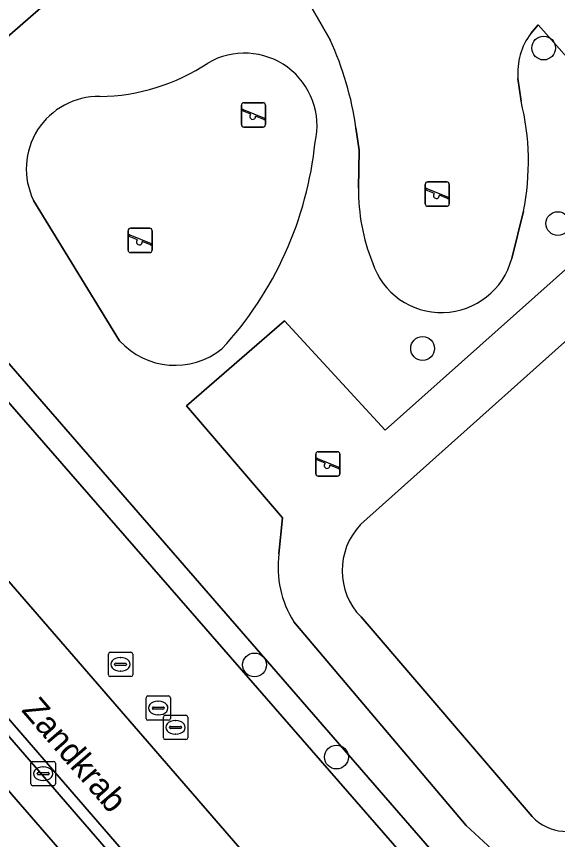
# Model space of a CAD drawing. Extents: x 155887 to 156869, y 383880 to 384678.
# Drawn here: x 156517.31 to 156539.55, y 384435.26 to 384469.08 of the extents above; entities that cross this region are included whole.
import ezdxf

# ---------------------------------------------------------------- set-up
doc = ezdxf.new("R2010")
doc.units = 0
for name, color, linetype in [('IMGEO_Boom', 7, 'Continuous'), ('IMGEO_Erf', 7, 'Continuous'), ('IMGEO_Groenvoorziening', 7, 'Continuous'), ('IMGEO_Haag', 7, 'Continuous'), ('IMGEO_Kolk', 7, 'Continuous'), ('IMGEO_Openbare_ruimte_label', 7, 'Continuous'), ('IMGEO_Rijbaan_lokaal_gesloten', 7, 'Continuous'), ('IMGEO_Rijbaan_lokaal_open', 7, 'Continuous'), ('IMGEO_Rioolput', 7, 'Continuous'), ('IMGEO_Speelvoorziening', 7, 'Continuous'), ('IMGEO_Terreindeel_zand', 7, 'Continuous'), ('IMGEO_Voetpad_gesloten', 7, 'Continuous'), ('IMGEO_Voetpad_halfverhard', 7, 'Continuous'), ('IMGEO_Voetpad_open', 7, 'Continuous')]:
    doc.layers.add(name, color=color, linetype=linetype)

msp = doc.modelspace()

# ---------------------------------------------------------------- linework, layer by layer
at = {"layer": 'IMGEO_Boom'}
for centre in [(156538.98, 384467.78), (156539.561, 384460.566), (156534.003, 384455.432), (156527.094, 384442.431), (156530.461, 384438.646)]:
    msp.add_circle(centre, 0.489, dxfattribs=at)
at = {"layer": 'IMGEO_Erf'}
msp.add_lwpolyline([(156517.113, 384437.112), (156515.141, 384439.387), (156511.83, 384436.415), (156511.04, 384435.705), (156513.054, 384433.462), (156514.896, 384435.119), (156517.263, 384432.39), (156519.529, 384434.327), (156519.442, 384434.427)], close=True, dxfattribs=at)
at = {"layer": 'IMGEO_Groenvoorziening'}
for points in [[(156551.048, 384434.507), (156541.675, 384426.397), (156510.324, 384462.492), (156527.668, 384477.588), (156526.964, 384478.382), (156508.804, 384462.59), (156541.642, 384424.916), (156551.782, 384433.684)], [(156508.804, 384462.59), (156505.192, 384459.454), (156537.928, 384421.705), (156541.642, 384424.916)]]:
    msp.add_lwpolyline(points, close=True, dxfattribs=at)
for points in [[(156547.17, 384462.148), (156543.189, 384458.699), (156531.448, 384448.195)], [(156531.472, 384444.401), (156538.508, 384436.198)]]:
    msp.add_lwpolyline(points, dxfattribs=at)
for centre, radius, start, end in [((156533.433, 384446.31), 2.737, 136.489, 224.2358), ((156539.942, 384437.582), 1.993, 223.9686, 305.5907)]:
    msp.add_arc(centre, radius, start, end, dxfattribs=at)
at = {"layer": 'IMGEO_Haag'}
msp.add_lwpolyline([(156551.048, 384434.507), (156541.675, 384426.397), (156510.324, 384462.492), (156527.668, 384477.588), (156526.964, 384478.382), (156508.804, 384462.59), (156541.642, 384424.916), (156551.782, 384433.684)], close=True, dxfattribs=at)
at = {"layer": 'IMGEO_Kolk'}
for p, q in [((156517.903, 384437.539), (156517.903, 384438.391)), ((156517.978, 384438.465), (156518.83, 384438.465)), ((156518.904, 384438.391), (156518.904, 384437.539)), ((156518.162, 384437.959), (156518.162, 384437.971)), ((156518.205, 384438.008), (156518.603, 384438.008)), ((156518.391, 384438.245), (156518.416, 384438.245)), ((156518.646, 384437.971), (156518.646, 384437.959)), ((156518.6, 384437.922), (156518.202, 384437.922)), ((156518.414, 384437.685), (156518.389, 384437.685)), ((156518.83, 384437.465), (156517.978, 384437.465))]:
    msp.add_line(p, q, dxfattribs=at)
for points in [[(156517.903, 384437.539), (156517.903, 384438.391)], [(156517.978, 384438.465), (156518.83, 384438.465)], [(156518.904, 384438.391), (156518.904, 384437.539)], [(156518.83, 384437.465), (156517.978, 384437.465)]]:
    msp.add_lwpolyline(points, dxfattribs=at)
for centre, radius, start, end in [((156517.98, 384438.389), 0.0765, 91.552, 178.448), ((156517.98, 384438.389), 0.0765, 91.552, 178.448), ((156518.828, 384438.389), 0.0765, 1.552, 88.448), ((156518.828, 384438.389), 0.0765, 1.552, 88.448), ((156518.202, 384437.968), 0.0403, 85.8775, 175.7526), ((156518.199, 384437.958), 0.0366, 178.938, 274.7102), ((156518.603, 384437.965), 0.043, 264.8664, 352.4533), ((156518.607, 384437.97), 0.0386, 1.7309, 96.639), ((156517.98, 384437.541), 0.0765, 181.552, 268.448), ((156517.98, 384437.541), 0.0765, 181.552, 268.448), ((156518.828, 384437.541), 0.0765, 271.552, 358.448), ((156518.828, 384437.541), 0.0765, 271.552, 358.448)]:
    msp.add_arc(centre, radius, start, end, dxfattribs=at)
for centre, major_axis, ratio, start_param, end_param in [((156518.39, 384437.965), (-0.387, 0.002), 0.722429, 4.712389, 7.853982), ((156518.415, 384437.965), (-0.39, 0.002), 0.717154, 1.570796, 4.712389)]:
    msp.add_ellipse(centre, major_axis=major_axis, ratio=ratio, start_param=start_param, end_param=end_param, dxfattribs=at)
at = {"layer": 'IMGEO_Rijbaan_lokaal_gesloten'}
for points in [[(156537.928, 384421.705), (156505.192, 384459.454)], [(156502.416, 384457.042), (156534.197, 384420.326), (156535.23, 384419.334)]]:
    msp.add_lwpolyline(points, dxfattribs=at)
at = {"layer": 'IMGEO_Rijbaan_lokaal_open'}
msp.add_lwpolyline([(156502.416, 384457.042), (156502.058, 384456.731), (156533.853, 384420.021), (156534.81, 384418.964), (156535.23, 384419.334), (156534.197, 384420.326)], close=True, dxfattribs=at)
at = {"layer": 'IMGEO_Rioolput'}
for p, q in [((156521.083, 384442.028), (156521.083, 384442.88)), ((156521.158, 384442.954), (156522.01, 384442.954)), ((156521.571, 384442.734), (156521.596, 384442.734)), ((156522.084, 384442.88), (156522.084, 384442.028)), ((156521.342, 384442.448), (156521.342, 384442.46)), ((156521.78, 384442.411), (156521.382, 384442.411)), ((156521.385, 384442.497), (156521.783, 384442.497)), ((156521.826, 384442.46), (156521.826, 384442.448)), ((156521.594, 384442.174), (156521.569, 384442.174)), ((156522.01, 384441.954), (156521.158, 384441.954)), ((156522.633, 384440.232), (156522.633, 384441.084)), ((156522.708, 384441.158), (156523.56, 384441.158)), ((156523.634, 384441.084), (156523.634, 384440.232)), ((156522.892, 384440.652), (156522.892, 384440.664)), ((156522.935, 384440.701), (156523.333, 384440.701)), ((156523.121, 384440.938), (156523.146, 384440.938)), ((156523.376, 384440.664), (156523.376, 384440.652)), ((156523.33, 384440.615), (156522.932, 384440.615)), ((156523.144, 384440.378), (156523.119, 384440.378)), ((156523.42, 384440.364), (156524.272, 384440.364)), ((156523.56, 384440.158), (156522.708, 384440.158)), ((156523.345, 384439.438), (156523.345, 384440.29)), ((156523.833, 384440.144), (156523.858, 384440.144)), ((156524.346, 384440.29), (156524.346, 384439.438)), ((156523.604, 384439.858), (156523.604, 384439.87)), ((156524.042, 384439.821), (156523.644, 384439.821)), ((156523.647, 384439.907), (156524.045, 384439.907)), ((156524.088, 384439.87), (156524.088, 384439.858)), ((156524.272, 384439.364), (156523.42, 384439.364)), ((156523.856, 384439.584), (156523.831, 384439.584))]:
    msp.add_line(p, q, dxfattribs=at)
for points in [[(156521.083, 384442.028), (156521.083, 384442.88)], [(156521.158, 384442.954), (156522.01, 384442.954)], [(156522.084, 384442.88), (156522.084, 384442.028)], [(156522.01, 384441.954), (156521.158, 384441.954)], [(156522.633, 384440.232), (156522.633, 384441.084)], [(156522.708, 384441.158), (156523.56, 384441.158)], [(156523.634, 384441.084), (156523.634, 384440.232)], [(156523.42, 384440.364), (156524.272, 384440.364)], [(156523.56, 384440.158), (156522.708, 384440.158)], [(156523.345, 384439.438), (156523.345, 384440.29)], [(156524.346, 384440.29), (156524.346, 384439.438)], [(156524.272, 384439.364), (156523.42, 384439.364)]]:
    msp.add_lwpolyline(points, dxfattribs=at)
for centre, radius, start, end in [((156521.16, 384442.878), 0.0765, 91.552, 178.448), ((156521.16, 384442.878), 0.0765, 91.552, 178.448), ((156522.008, 384442.878), 0.0765, 1.552, 88.448), ((156522.008, 384442.878), 0.0765, 1.552, 88.448), ((156521.382, 384442.457), 0.0403, 85.8775, 175.7526), ((156521.379, 384442.447), 0.0366, 178.938, 274.7102), ((156521.783, 384442.454), 0.043, 264.8664, 352.4533), ((156521.787, 384442.459), 0.0386, 1.7309, 96.639), ((156521.16, 384442.03), 0.0765, 181.552, 268.448), ((156521.16, 384442.03), 0.0765, 181.552, 268.448), ((156522.008, 384442.03), 0.0765, 271.552, 358.448), ((156522.008, 384442.03), 0.0765, 271.552, 358.448), ((156522.71, 384441.082), 0.0765, 91.552, 178.448), ((156522.71, 384441.082), 0.0765, 91.552, 178.448), ((156523.558, 384441.082), 0.0765, 1.552, 88.448), ((156523.558, 384441.082), 0.0765, 1.552, 88.448), ((156522.932, 384440.661), 0.0403, 85.8775, 175.7526), ((156522.929, 384440.651), 0.0366, 178.938, 274.7102), ((156523.333, 384440.658), 0.043, 264.8664, 352.4533), ((156523.337, 384440.663), 0.0386, 1.7309, 96.639), ((156523.422, 384440.288), 0.0765, 91.552, 178.448), ((156523.422, 384440.288), 0.0765, 91.552, 178.448), ((156524.27, 384440.288), 0.0765, 1.552, 88.448), ((156524.27, 384440.288), 0.0765, 1.552, 88.448), ((156522.71, 384440.234), 0.0765, 181.552, 268.448), ((156522.71, 384440.234), 0.0765, 181.552, 268.448), ((156523.558, 384440.234), 0.0765, 271.552, 358.448), ((156523.558, 384440.234), 0.0765, 271.552, 358.448), ((156523.644, 384439.867), 0.0403, 85.8775, 175.7526), ((156523.641, 384439.857), 0.0366, 178.938, 274.7102), ((156524.045, 384439.864), 0.043, 264.8664, 352.4533), ((156524.049, 384439.869), 0.0386, 1.7309, 96.639), ((156523.422, 384439.44), 0.0765, 181.552, 268.448), ((156523.422, 384439.44), 0.0765, 181.552, 268.448), ((156524.27, 384439.44), 0.0765, 271.552, 358.448), ((156524.27, 384439.44), 0.0765, 271.552, 358.448)]:
    msp.add_arc(centre, radius, start, end, dxfattribs=at)
for centre, major_axis, ratio, start_param, end_param in [((156521.57, 384442.454), (-0.387, 0.002), 0.722429, 4.712389, 7.853982), ((156521.595, 384442.454), (-0.39, 0.002), 0.717154, 1.570796, 4.712389), ((156523.12, 384440.658), (-0.387, 0.002), 0.722429, 4.712389, 7.853982), ((156523.145, 384440.658), (-0.39, 0.002), 0.717154, 1.570796, 4.712389), ((156523.832, 384439.864), (-0.387, 0.002), 0.722429, 4.712389, 7.853982), ((156523.857, 384439.864), (-0.39, 0.002), 0.717154, 1.570796, 4.712389)]:
    msp.add_ellipse(centre, major_axis=major_axis, ratio=ratio, start_param=start_param, end_param=end_param, dxfattribs=at)
at = {"layer": 'IMGEO_Speelvoorziening'}
for p, q in [((156526.552, 384464.631), (156526.552, 384465.431)), ((156526.552, 384465.431), (156526.552, 384464.631)), ((156526.652, 384465.531), (156527.442, 384465.531)), ((156527.442, 384465.531), (156526.652, 384465.531)), ((156527.542, 384465.431), (156527.542, 384464.631)), ((156527.542, 384464.631), (156527.542, 384465.431)), ((156526.935, 384465.059), (156526.596, 384465.196)), ((156526.621, 384465.256), (156527.497, 384464.903)), ((156527.473, 384464.843), (156527.133, 384464.98)), ((156527.442, 384464.531), (156526.652, 384464.531)), ((156526.652, 384464.531), (156527.442, 384464.531)), ((156534.11, 384461.378), (156534.11, 384462.178)), ((156534.11, 384462.178), (156534.11, 384461.378)), ((156534.179, 384462.003), (156535.055, 384461.65)), ((156534.21, 384462.278), (156535, 384462.278)), ((156535, 384462.278), (156534.21, 384462.278)), ((156535.1, 384462.178), (156535.1, 384461.378)), ((156535.1, 384461.378), (156535.1, 384462.178)), ((156534.493, 384461.806), (156534.154, 384461.943)), ((156535.031, 384461.59), (156534.691, 384461.727)), ((156535, 384461.278), (156534.21, 384461.278)), ((156534.21, 384461.278), (156535, 384461.278)), ((156521.893, 384459.474), (156521.893, 384460.274)), ((156521.893, 384460.274), (156521.893, 384459.474)), ((156521.993, 384460.374), (156522.783, 384460.374)), ((156522.783, 384460.374), (156521.993, 384460.374)), ((156522.883, 384460.274), (156522.883, 384459.474)), ((156522.883, 384459.474), (156522.883, 384460.274)), ((156522.276, 384459.902), (156521.937, 384460.039)), ((156521.962, 384460.099), (156522.838, 384459.746)), ((156522.814, 384459.686), (156522.474, 384459.823)), ((156522.783, 384459.374), (156521.993, 384459.374)), ((156521.993, 384459.374), (156522.783, 384459.374)), ((156529.711, 384451.189), (156530.501, 384451.189)), ((156530.501, 384451.189), (156529.711, 384451.189)), ((156529.611, 384450.289), (156529.611, 384451.089)), ((156529.611, 384451.089), (156529.611, 384450.289)), ((156529.994, 384450.717), (156529.655, 384450.854)), ((156529.68, 384450.914), (156530.556, 384450.561)), ((156530.601, 384451.089), (156530.601, 384450.289)), ((156530.601, 384450.289), (156530.601, 384451.089)), ((156530.532, 384450.501), (156530.192, 384450.638)), ((156530.501, 384450.189), (156529.711, 384450.189)), ((156529.711, 384450.189), (156530.501, 384450.189))]:
    msp.add_line(p, q, dxfattribs=at)
for centre, radius, start, end in [((156526.652, 384465.431), 0.1, 90, 180), ((156526.652, 384465.431), 0.1, 90, 180), ((156527.442, 384465.431), 0.1, 0, 90), ((156527.442, 384465.431), 0.1, 360, 90), ((156526.609, 384465.226), 0.0327, 68.078, 248.078), ((156527.014, 384464.969), 0.12, 130.9928, 5.1632), ((156527.485, 384464.873), 0.0327, 248.078, 68.078), ((156526.652, 384464.631), 0.1, 180, 270), ((156526.652, 384464.631), 0.1, 180, 270), ((156527.442, 384464.631), 0.1, 270, 0), ((156527.442, 384464.631), 0.1, 270, 0), ((156534.21, 384462.178), 0.1, 90, 180), ((156534.21, 384462.178), 0.1, 90, 180), ((156534.167, 384461.973), 0.0327, 68.078, 248.078), ((156535, 384462.178), 0.1, 0, 90), ((156535, 384462.178), 0.1, 360, 90), ((156534.572, 384461.716), 0.12, 130.9928, 5.1632), ((156535.043, 384461.62), 0.0327, 248.078, 68.078), ((156534.21, 384461.378), 0.1, 180, 270), ((156534.21, 384461.378), 0.1, 180, 270), ((156535, 384461.378), 0.1, 270, 0), ((156535, 384461.378), 0.1, 270, 0), ((156521.993, 384460.274), 0.1, 90, 180), ((156521.993, 384460.274), 0.1, 90, 180), ((156522.783, 384460.274), 0.1, 0, 90), ((156522.783, 384460.274), 0.1, 360, 90), ((156521.95, 384460.069), 0.0327, 68.078, 248.078), ((156522.355, 384459.812), 0.12, 130.9928, 5.1632), ((156522.826, 384459.716), 0.0327, 248.078, 68.078), ((156521.993, 384459.474), 0.1, 180, 270), ((156521.993, 384459.474), 0.1, 180, 270), ((156522.783, 384459.474), 0.1, 270, 0), ((156522.783, 384459.474), 0.1, 270, 0), ((156529.711, 384451.089), 0.1, 90, 180), ((156529.711, 384451.089), 0.1, 90, 180), ((156530.501, 384451.089), 0.1, 0, 90), ((156530.501, 384451.089), 0.1, 360, 90), ((156529.668, 384450.884), 0.0327, 68.078, 248.078), ((156530.073, 384450.627), 0.12, 130.9928, 5.1632), ((156530.544, 384450.531), 0.0327, 248.078, 68.078), ((156529.711, 384450.289), 0.1, 180, 270), ((156529.711, 384450.289), 0.1, 180, 270), ((156530.501, 384450.289), 0.1, 270, 0), ((156530.501, 384450.289), 0.1, 270, 0)]:
    msp.add_arc(centre, radius, start, end, dxfattribs=at)
at = {"layer": 'IMGEO_Terreindeel_zand'}
for points in [[(156538.449, 384468.382), (156538.752, 384468.731), (156541.445, 384465.701), (156547.466, 384470.983), (156535.664, 384484.565), (156529.779, 384479.405), (156532.978, 384475.502), (156533.113, 384474.704)], [(156529.465, 384469.405), (156530.204, 384468.111)], [(156538.049, 384465.589), (156537.923, 384466.533)], [(156531.263, 384464.5), (156531.388, 384463.581), (156531.368, 384462.027)], [(156518.009, 384461.518), (156521.545, 384455.751)], [(156537.664, 384459.129), (156538.146, 384461.073)]]:
    msp.add_lwpolyline(points, dxfattribs=at)
for centre, radius, start, end in [((156540.676, 384466.749), 2.762, 143.7526, 184.4876), ((156518.403, 384462.689), 12.987, 8.0146, 24.6751), ((156526.681, 384464.588), 2.981, 346.9144, 120.2584), ((156520.61, 384474.048), 8.263, 270.8578, 303.5667), ((156520.68, 384462.816), 2.97, 88.9609, 205.9249), ((156528.208, 384463.119), 10.147, 348.3696, 14.0914), ((156514.933, 384465.412), 14.728, 317.27, 354.1595), ((156539.356, 384461.934), 7.989, 179.3353, 201.8046), ((156534.778, 384459.891), 2.985, 198.0318, 345.2099), ((156523.826, 384457.826), 3.083, 222.2915, 308.657)]:
    msp.add_arc(centre, radius, start, end, dxfattribs=at)
at = {"layer": 'IMGEO_Voetpad_gesloten'}
for points in [[(156546.011, 384463.994), (156541.761, 384460.356), (156532.461, 384452.079), (156528.323, 384456.572), (156524.292, 384453.084), (156528.249, 384448.478), (156528.096, 384446.994)], [(156531.448, 384448.195), (156543.189, 384458.699), (156547.17, 384462.148)], [(156538.508, 384436.198), (156531.472, 384444.401)], [(156528.707, 384444.206), (156535.789, 384435.84), (156536.862, 384434.843), (156538.782, 384433.472)]]:
    msp.add_lwpolyline(points, dxfattribs=at)
for centre, radius, start, end in [((156533.433, 384446.31), 2.737, 136.489, 224.2358), ((156532.236, 384446.44), 4.177, 172.3818, 212.3405), ((156539.942, 384437.582), 1.993, 223.9686, 305.5907)]:
    msp.add_arc(centre, radius, start, end, dxfattribs=at)
at = {"layer": 'IMGEO_Voetpad_halfverhard'}
for points in [[(156533.113, 384474.704), (156532.978, 384475.502), (156529.779, 384479.405), (156529.569, 384479.221), (156527.668, 384477.588), (156510.324, 384462.492), (156541.675, 384426.397), (156551.048, 384434.507), (156552.965, 384436.174), (156567.069, 384448.422), (156547.466, 384470.983)], [(156547.466, 384470.983), (156541.445, 384465.701), (156538.752, 384468.731), (156538.449, 384468.382)], [(156530.204, 384468.111), (156529.465, 384469.405)], [(156537.923, 384466.533), (156538.049, 384465.589)], [(156531.368, 384462.027), (156531.388, 384463.581), (156531.263, 384464.5)], [(156528.096, 384446.994), (156528.249, 384448.478), (156524.292, 384453.084), (156528.323, 384456.572), (156532.461, 384452.079), (156541.761, 384460.356), (156546.011, 384463.994)], [(156521.545, 384455.751), (156518.009, 384461.518)], [(156538.146, 384461.073), (156537.664, 384459.129)], [(156538.782, 384433.472), (156536.862, 384434.843), (156535.789, 384435.84), (156528.707, 384444.206)]]:
    msp.add_lwpolyline(points, dxfattribs=at)
for centre, radius, start, end in [((156540.676, 384466.749), 2.762, 143.7526, 184.4876), ((156518.403, 384462.689), 12.987, 8.0146, 24.6751), ((156526.681, 384464.588), 2.981, 346.9144, 120.2584), ((156520.61, 384474.048), 8.263, 270.8578, 303.5667), ((156520.68, 384462.816), 2.97, 88.9609, 205.9249), ((156528.208, 384463.119), 10.147, 348.3696, 14.0914), ((156514.933, 384465.412), 14.728, 317.27, 354.1595), ((156539.356, 384461.934), 7.989, 179.3353, 201.8046), ((156534.778, 384459.891), 2.985, 198.0318, 345.2099), ((156523.826, 384457.826), 3.083, 222.2915, 308.657), ((156532.236, 384446.44), 4.177, 172.3818, 212.3405)]:
    msp.add_arc(centre, radius, start, end, dxfattribs=at)
at = {"layer": 'IMGEO_Voetpad_open'}
msp.add_lwpolyline([(156502.058, 384456.731), (156500.942, 384455.803), (156503.066, 384453.296), (156507.2, 384448.534), (156509.131, 384446.31), (156510.994, 384444.164), (156515.141, 384439.387), (156517.113, 384437.112), (156519.442, 384434.427), (156519.529, 384434.327), (156523.599, 384429.646), (156525.539, 384427.414), (156527.383, 384425.294), (156531.539, 384420.513), (156533.705, 384418.024), (156534.81, 384418.964), (156533.853, 384420.021)], close=True, dxfattribs=at)

# ---------------------------------------------------------------- texts
at = {"layer": 'IMGEO_Openbare_ruimte_label'}
msp.add_text('Zandkrab', height=1, rotation=310.7816, dxfattribs=at).set_placement((156517.481, 384440.558))

doc.saveas('drawing.dxf')
